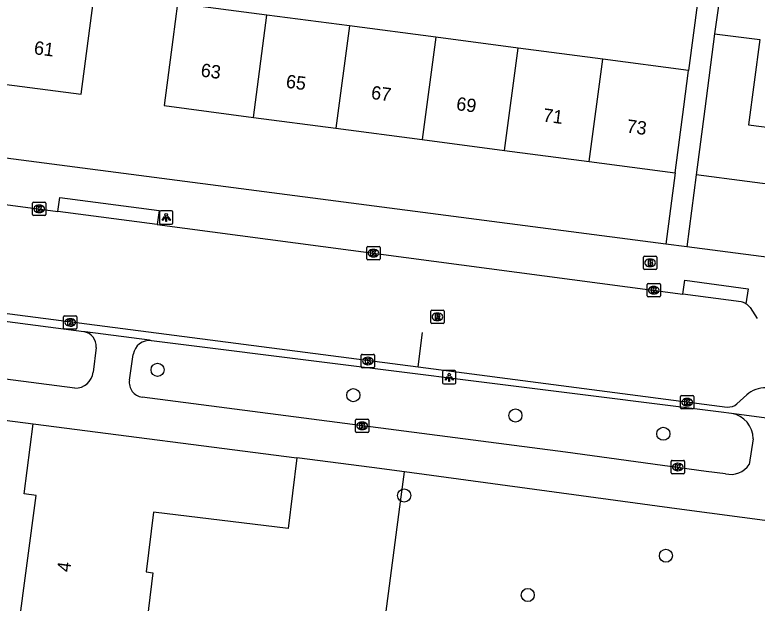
# Model space of a CAD drawing. Extents: x 162186 to 163152, y 385513 to 386513.
# Drawn here: x 162428.7 to 162484.4, y 386102.8 to 386146.9 of the extents above; entities that cross this region are included whole.
import ezdxf

# ---------------------------------------------------------------- set-up
doc = ezdxf.new("R2010")
doc.units = 0
for name, color, linetype in [('IMGEO_Boom', 7, 'Continuous'), ('IMGEO_Brandkraan', 7, 'Continuous'), ('IMGEO_Hek', 7, 'Continuous'), ('IMGEO_Kolk', 7, 'Continuous'), ('IMGEO_Lichtpunt', 7, 'Continuous'), ('IMGEO_Muur', 7, 'Continuous'), ('IMGEO_Pand', 7, 'Continuous'), ('IMGEO_Pand_nummerreeks', 7, 'Continuous'), ('IMGEO_Rijbaan_lokaal_gesloten', 7, 'Continuous'), ('IMGEO_Rioolput', 7, 'Continuous'), ('IMGEO_Voetpad_open', 7, 'Continuous')]:
    doc.layers.add(name, color=color, linetype=linetype)

msp = doc.modelspace()

# ---------------------------------------------------------------- linework, layer by layer
at = {"layer": 'IMGEO_Boom'}
for centre in [(162439.427, 386120.305), (162454.095, 386118.407), (162466.246, 386116.882), (162477.327, 386115.51), (162457.904, 386110.886), (162477.519, 386106.375), (162467.171, 386103.428)]:
    msp.add_circle(centre, 0.489, dxfattribs=at)
at = {"layer": 'IMGEO_Brandkraan'}
for p, q in [((162475.908, 386128.825), (162476.76, 386128.825)), ((162475.833, 386127.899), (162475.833, 386128.751)), ((162476.321, 386128.605), (162476.346, 386128.605)), ((162476.834, 386128.751), (162476.834, 386127.899)), ((162476.76, 386127.825), (162475.908, 386127.825)), ((162476.344, 386128.045), (162476.319, 386128.045))]:
    msp.add_line(p, q, dxfattribs=at)
for points in [[(162475.908, 386128.825), (162476.76, 386128.825)], [(162475.833, 386127.899), (162475.833, 386128.751)], [(162476.181, 386128.525), (162476.181, 386128.125), (162476.394, 386128.125)], [(162476.412, 386128.525), (162476.181, 386128.525)], [(162476.36, 386128.444), (162476.306, 386128.444), (162476.306, 386128.368)], [(162476.306, 386128.368), (162476.359, 386128.368)], [(162476.368, 386128.292), (162476.306, 386128.292), (162476.306, 386128.211)], [(162476.306, 386128.211), (162476.368, 386128.211)], [(162476.834, 386128.751), (162476.834, 386127.899)], [(162476.76, 386127.825), (162475.908, 386127.825)]]:
    msp.add_lwpolyline(points, dxfattribs=at)
for centre, radius, start, end in [((162475.91, 386128.749), 0.0765, 91.552, 178.448), ((162475.91, 386128.749), 0.0765, 91.552, 178.448), ((162476.758, 386128.749), 0.0765, 1.552, 88.448), ((162476.758, 386128.749), 0.0765, 1.552, 88.448), ((162476.361, 386128.406), 0.0379, 267.8285, 90.9355), ((162476.369, 386128.251), 0.0404, 269.8759, 90.5077), ((162476.416, 386128.38), 0.145, 59.4692, 91.5367), ((162476.441, 386128.427), 0.0922, 285.5137, 58.1501), ((162476.446, 386128.235), 0.105, 301.3115, 78.989), ((162475.91, 386127.901), 0.0765, 181.552, 268.448), ((162475.91, 386127.901), 0.0765, 181.552, 268.448), ((162476.4, 386128.376), 0.251, 268.6676, 293.5347), ((162476.758, 386127.901), 0.0765, 271.552, 358.448), ((162476.758, 386127.901), 0.0765, 271.552, 358.448)]:
    msp.add_arc(centre, radius, start, end, dxfattribs=at)
for centre, major_axis, ratio, start_param, end_param in [((162476.32, 386128.325), (-0.387, 0.002), 0.722429, 4.712389, 7.853982), ((162476.345, 386128.325), (-0.39, 0.002), 0.717154, 1.570796, 4.712389)]:
    msp.add_ellipse(centre, major_axis=major_axis, ratio=ratio, start_param=start_param, end_param=end_param, dxfattribs=at)
at = {"layer": 'IMGEO_Hek'}
for points in [[(162458.948, 386120.525), (162459.287, 386123.11)], [(162457.574, 386110.037), (162457.918, 386112.66)], [(162454.696, 386088.073), (162457.574, 386110.037)]]:
    msp.add_lwpolyline(points, dxfattribs=at)
at = {"layer": 'IMGEO_Kolk'}
for p, q in [((162430.054, 386131.945), (162430.054, 386132.797)), ((162430.129, 386132.871), (162430.981, 386132.871)), ((162431.055, 386132.797), (162431.055, 386131.945)), ((162430.542, 386132.651), (162430.567, 386132.651)), ((162430.981, 386131.871), (162430.129, 386131.871)), ((162430.565, 386132.091), (162430.54, 386132.091)), ((162455.098, 386128.627), (162455.098, 386129.479)), ((162455.173, 386129.553), (162456.025, 386129.553)), ((162455.586, 386129.333), (162455.611, 386129.333)), ((162456.099, 386129.479), (162456.099, 386128.627)), ((162455.609, 386128.773), (162455.584, 386128.773)), ((162456.025, 386128.553), (162455.173, 386128.553)), ((162476.112, 386125.845), (162476.112, 386126.697)), ((162476.187, 386126.771), (162477.039, 386126.771)), ((162476.6, 386126.551), (162476.625, 386126.551)), ((162477.113, 386126.697), (162477.113, 386125.845)), ((162476.623, 386125.991), (162476.598, 386125.991)), ((162477.039, 386125.771), (162476.187, 386125.771)), ((162432.454, 386124.359), (162433.306, 386124.359)), ((162432.379, 386123.433), (162432.379, 386124.285)), ((162432.867, 386124.139), (162432.892, 386124.139)), ((162433.38, 386124.285), (162433.38, 386123.433)), ((162433.306, 386123.359), (162432.454, 386123.359)), ((162432.89, 386123.579), (162432.865, 386123.579)), ((162454.683, 386120.54), (162454.683, 386121.392)), ((162454.758, 386121.466), (162455.61, 386121.466)), ((162455.171, 386121.246), (162455.196, 386121.246)), ((162455.684, 386121.392), (162455.684, 386120.54)), ((162455.61, 386120.466), (162454.758, 386120.466)), ((162455.194, 386120.686), (162455.169, 386120.686)), ((162478.614, 386117.45), (162478.614, 386118.302)), ((162478.689, 386118.376), (162479.541, 386118.376)), ((162479.615, 386118.302), (162479.615, 386117.45)), ((162479.102, 386118.156), (162479.127, 386118.156)), ((162479.541, 386117.376), (162478.689, 386117.376)), ((162479.125, 386117.596), (162479.1, 386117.596)), ((162454.256, 386115.682), (162454.256, 386116.534)), ((162454.331, 386116.608), (162455.183, 386116.608)), ((162455.257, 386116.534), (162455.257, 386115.682)), ((162454.744, 386116.388), (162454.769, 386116.388)), ((162455.183, 386115.608), (162454.331, 386115.608)), ((162454.767, 386115.828), (162454.742, 386115.828)), ((162477.911, 386112.594), (162477.911, 386113.446)), ((162477.986, 386113.52), (162478.838, 386113.52)), ((162478.399, 386113.3), (162478.424, 386113.3)), ((162478.912, 386113.446), (162478.912, 386112.594)), ((162478.422, 386112.74), (162478.397, 386112.74)), ((162478.838, 386112.52), (162477.986, 386112.52))]:
    msp.add_line(p, q, dxfattribs=at)
for points in [[(162430.054, 386131.945), (162430.054, 386132.797)], [(162430.129, 386132.871), (162430.981, 386132.871)], [(162431.055, 386132.797), (162431.055, 386131.945)], [(162430.375, 386132.571), (162430.498, 386132.571), (162430.498, 386132.42), (162430.628, 386132.571), (162430.792, 386132.571), (162430.646, 386132.42), (162430.799, 386132.171), (162430.647, 386132.171), (162430.562, 386132.335), (162430.498, 386132.268), (162430.498, 386132.171), (162430.375, 386132.171), (162430.375, 386132.571)], [(162430.981, 386131.871), (162430.129, 386131.871)], [(162455.098, 386128.627), (162455.098, 386129.479)], [(162455.173, 386129.553), (162456.025, 386129.553)], [(162456.099, 386129.479), (162456.099, 386128.627)], [(162455.419, 386129.253), (162455.542, 386129.253), (162455.542, 386129.102), (162455.672, 386129.253), (162455.836, 386129.253), (162455.69, 386129.102), (162455.843, 386128.853), (162455.691, 386128.853), (162455.606, 386129.017), (162455.542, 386128.95), (162455.542, 386128.853), (162455.419, 386128.853), (162455.419, 386129.253)], [(162456.025, 386128.553), (162455.173, 386128.553)], [(162476.112, 386125.845), (162476.112, 386126.697)], [(162476.187, 386126.771), (162477.039, 386126.771)], [(162477.113, 386126.697), (162477.113, 386125.845)], [(162476.433, 386126.471), (162476.556, 386126.471), (162476.556, 386126.32), (162476.686, 386126.471), (162476.85, 386126.471), (162476.704, 386126.32), (162476.857, 386126.071), (162476.705, 386126.071), (162476.62, 386126.235), (162476.556, 386126.168), (162476.556, 386126.071), (162476.433, 386126.071), (162476.433, 386126.471)], [(162477.039, 386125.771), (162476.187, 386125.771)], [(162432.454, 386124.359), (162433.306, 386124.359)], [(162432.379, 386123.433), (162432.379, 386124.285)], [(162432.7, 386124.059), (162432.823, 386124.059), (162432.823, 386123.908), (162432.953, 386124.059), (162433.117, 386124.059), (162432.971, 386123.908), (162433.124, 386123.659), (162432.972, 386123.659), (162432.887, 386123.823), (162432.823, 386123.756), (162432.823, 386123.659), (162432.7, 386123.659), (162432.7, 386124.059)], [(162433.38, 386124.285), (162433.38, 386123.433)], [(162433.306, 386123.359), (162432.454, 386123.359)], [(162454.683, 386120.54), (162454.683, 386121.392)], [(162454.758, 386121.466), (162455.61, 386121.466)], [(162455.004, 386121.166), (162455.127, 386121.166), (162455.127, 386121.015), (162455.257, 386121.166), (162455.421, 386121.166), (162455.275, 386121.015), (162455.428, 386120.766), (162455.276, 386120.766), (162455.191, 386120.93), (162455.127, 386120.863), (162455.127, 386120.766), (162455.004, 386120.766), (162455.004, 386121.166)], [(162455.684, 386121.392), (162455.684, 386120.54)], [(162455.61, 386120.466), (162454.758, 386120.466)], [(162478.614, 386117.45), (162478.614, 386118.302)], [(162478.689, 386118.376), (162479.541, 386118.376)], [(162479.615, 386118.302), (162479.615, 386117.45)], [(162478.935, 386118.076), (162479.058, 386118.076), (162479.058, 386117.925), (162479.188, 386118.076), (162479.352, 386118.076), (162479.206, 386117.925), (162479.359, 386117.676), (162479.207, 386117.676), (162479.122, 386117.84), (162479.058, 386117.773), (162479.058, 386117.676), (162478.935, 386117.676), (162478.935, 386118.076)], [(162479.541, 386117.376), (162478.689, 386117.376)], [(162454.256, 386115.682), (162454.256, 386116.534)], [(162454.331, 386116.608), (162455.183, 386116.608)], [(162455.257, 386116.534), (162455.257, 386115.682)], [(162454.577, 386116.308), (162454.7, 386116.308), (162454.7, 386116.157), (162454.83, 386116.308), (162454.994, 386116.308), (162454.848, 386116.157), (162455.001, 386115.908), (162454.849, 386115.908), (162454.764, 386116.072), (162454.7, 386116.005), (162454.7, 386115.908), (162454.577, 386115.908), (162454.577, 386116.308)], [(162455.183, 386115.608), (162454.331, 386115.608)], [(162477.911, 386112.594), (162477.911, 386113.446)], [(162477.986, 386113.52), (162478.838, 386113.52)], [(162478.232, 386113.22), (162478.355, 386113.22), (162478.355, 386113.069), (162478.485, 386113.22), (162478.649, 386113.22), (162478.503, 386113.069), (162478.656, 386112.82), (162478.504, 386112.82), (162478.419, 386112.984), (162478.355, 386112.917), (162478.355, 386112.82), (162478.232, 386112.82), (162478.232, 386113.22)], [(162478.912, 386113.446), (162478.912, 386112.594)], [(162478.838, 386112.52), (162477.986, 386112.52)]]:
    msp.add_lwpolyline(points, dxfattribs=at)
for centre, start, end in [((162430.131, 386132.795), 91.552, 178.448), ((162430.131, 386132.795), 91.552, 178.448), ((162430.979, 386132.795), 1.552, 88.448), ((162430.979, 386132.795), 1.552, 88.448), ((162430.131, 386131.947), 181.552, 268.448), ((162430.131, 386131.947), 181.552, 268.448), ((162430.979, 386131.947), 271.552, 358.448), ((162430.979, 386131.947), 271.552, 358.448), ((162455.175, 386129.477), 91.552, 178.448), ((162455.175, 386129.477), 91.552, 178.448), ((162456.023, 386129.477), 1.552, 88.448), ((162456.023, 386129.477), 1.552, 88.448), ((162455.175, 386128.629), 181.552, 268.448), ((162455.175, 386128.629), 181.552, 268.448), ((162456.023, 386128.629), 271.552, 358.448), ((162456.023, 386128.629), 271.552, 358.448), ((162476.189, 386126.695), 91.552, 178.448), ((162476.189, 386126.695), 91.552, 178.448), ((162477.037, 386126.695), 1.552, 88.448), ((162477.037, 386126.695), 1.552, 88.448), ((162476.189, 386125.847), 181.552, 268.448), ((162476.189, 386125.847), 181.552, 268.448), ((162477.037, 386125.847), 271.552, 358.448), ((162477.037, 386125.847), 271.552, 358.448), ((162432.456, 386124.283), 91.552, 178.448), ((162432.456, 386124.283), 91.552, 178.448), ((162433.304, 386124.283), 1.552, 88.448), ((162433.304, 386124.283), 1.552, 88.448), ((162432.456, 386123.435), 181.552, 268.448), ((162432.456, 386123.435), 181.552, 268.448), ((162433.304, 386123.435), 271.552, 358.448), ((162433.304, 386123.435), 271.552, 358.448), ((162454.76, 386121.39), 91.552, 178.448), ((162454.76, 386121.39), 91.552, 178.448), ((162455.608, 386121.39), 1.552, 88.448), ((162455.608, 386121.39), 1.552, 88.448), ((162454.76, 386120.542), 181.552, 268.448), ((162454.76, 386120.542), 181.552, 268.448), ((162455.608, 386120.542), 271.552, 358.448), ((162455.608, 386120.542), 271.552, 358.448), ((162478.691, 386118.3), 91.552, 178.448), ((162478.691, 386118.3), 91.552, 178.448), ((162479.539, 386118.3), 1.552, 88.448), ((162479.539, 386118.3), 1.552, 88.448), ((162478.691, 386117.452), 181.552, 268.448), ((162478.691, 386117.452), 181.552, 268.448), ((162479.539, 386117.452), 271.552, 358.448), ((162479.539, 386117.452), 271.552, 358.448), ((162454.333, 386116.532), 91.552, 178.448), ((162454.333, 386116.532), 91.552, 178.448), ((162455.181, 386116.532), 1.552, 88.448), ((162455.181, 386116.532), 1.552, 88.448), ((162454.333, 386115.684), 181.552, 268.448), ((162454.333, 386115.684), 181.552, 268.448), ((162455.181, 386115.684), 271.552, 358.448), ((162455.181, 386115.684), 271.552, 358.448), ((162477.988, 386113.444), 91.552, 178.448), ((162477.988, 386113.444), 91.552, 178.448), ((162478.836, 386113.444), 1.552, 88.448), ((162478.836, 386113.444), 1.552, 88.448), ((162477.988, 386112.596), 181.552, 268.448), ((162477.988, 386112.596), 181.552, 268.448), ((162478.836, 386112.596), 271.552, 358.448), ((162478.836, 386112.596), 271.552, 358.448)]:
    msp.add_arc(centre, 0.0765, start, end, dxfattribs=at)
for centre, major_axis, ratio, start_param, end_param in [((162430.541, 386132.371), (-0.387, 0.002), 0.722429, 4.712389, 7.853982), ((162430.566, 386132.371), (-0.39, 0.002), 0.717154, 1.570796, 4.712389), ((162455.585, 386129.053), (-0.387, 0.002), 0.722429, 4.712389, 7.853982), ((162455.61, 386129.053), (-0.39, 0.002), 0.717154, 1.570796, 4.712389), ((162476.599, 386126.271), (-0.387, 0.002), 0.722429, 4.712389, 7.853982), ((162476.624, 386126.271), (-0.39, 0.002), 0.717154, 1.570796, 4.712389), ((162432.866, 386123.859), (-0.387, 0.002), 0.722429, 4.712389, 7.853982), ((162432.891, 386123.859), (-0.39, 0.002), 0.717154, 1.570796, 4.712389), ((162455.17, 386120.966), (-0.387, 0.002), 0.722429, 4.712389, 7.853982), ((162455.195, 386120.966), (-0.39, 0.002), 0.717154, 1.570796, 4.712389), ((162479.101, 386117.876), (-0.387, 0.002), 0.722429, 4.712389, 7.853982), ((162479.126, 386117.876), (-0.39, 0.002), 0.717154, 1.570796, 4.712389), ((162454.743, 386116.108), (-0.387, 0.002), 0.722429, 4.712389, 7.853982), ((162454.768, 386116.108), (-0.39, 0.002), 0.717154, 1.570796, 4.712389), ((162478.398, 386113.02), (-0.387, 0.002), 0.722429, 4.712389, 7.853982), ((162478.423, 386113.02), (-0.39, 0.002), 0.717154, 1.570796, 4.712389)]:
    msp.add_ellipse(centre, major_axis=major_axis, ratio=ratio, start_param=start_param, end_param=end_param, dxfattribs=at)
at = {"layer": 'IMGEO_Lichtpunt'}
for p, q in [((162439.575, 386132.126), (162439.575, 386131.319)), ((162439.575, 386132.126), (162439.575, 386131.319)), ((162440.477, 386132.221), (162439.669, 386132.221)), ((162440.477, 386132.221), (162439.669, 386132.221)), ((162440.571, 386131.319), (162440.571, 386132.126)), ((162440.571, 386131.319), (162440.571, 386132.126)), ((162439.669, 386131.225), (162440.477, 386131.225)), ((162439.669, 386131.225), (162440.477, 386131.225)), ((162460.787, 386120.148), (162460.787, 386119.341)), ((162460.787, 386120.148), (162460.787, 386119.341)), ((162461.689, 386120.243), (162460.881, 386120.243)), ((162461.689, 386120.243), (162460.881, 386120.243)), ((162461.783, 386119.341), (162461.783, 386120.148)), ((162461.783, 386119.341), (162461.783, 386120.148)), ((162460.881, 386119.247), (162461.689, 386119.247)), ((162460.881, 386119.247), (162461.689, 386119.247))]:
    msp.add_line(p, q, dxfattribs=at)
for points in [[(162439.949, 386131.79), (162439.988, 386131.762), (162439.8, 386131.5), (162439.762, 386131.527), (162439.949, 386131.79)], [(162440.051, 386131.742), (162440.098, 386131.742), (162440.098, 386131.42), (162440.051, 386131.42), (162440.051, 386131.742)], [(162440.161, 386131.762), (162440.199, 386131.789), (162440.386, 386131.527), (162440.347, 386131.499), (162440.161, 386131.762)], [(162461.161, 386119.812), (162461.2, 386119.784), (162461.012, 386119.522), (162460.974, 386119.549), (162461.161, 386119.812)], [(162461.263, 386119.764), (162461.31, 386119.764), (162461.31, 386119.442), (162461.263, 386119.442), (162461.263, 386119.764)], [(162461.373, 386119.784), (162461.411, 386119.811), (162461.598, 386119.549), (162461.559, 386119.521), (162461.373, 386119.784)]]:
    msp.add_lwpolyline(points, dxfattribs=at)
for centre in [(162440.074, 386131.924), (162461.286, 386119.946)]:
    msp.add_circle(centre, 0.0994, dxfattribs=at)
for centre, start, end in [((162439.669, 386132.126), 90, 180), ((162439.669, 386132.126), 90, 180), ((162440.477, 386132.126), 0, 90), ((162440.477, 386132.126), 0, 90), ((162439.669, 386131.319), 180, 270), ((162439.669, 386131.319), 180, 270), ((162440.477, 386131.319), 270, 0), ((162440.477, 386131.319), 270, 360), ((162460.881, 386120.148), 90, 180), ((162460.881, 386120.148), 90, 180), ((162461.689, 386120.148), 0, 90), ((162461.689, 386120.148), 0, 90), ((162460.881, 386119.341), 180, 270), ((162460.881, 386119.341), 180, 270), ((162461.689, 386119.341), 270, 0), ((162461.689, 386119.341), 270, 360)]:
    msp.add_arc(centre, 0.0946, start, end, dxfattribs=at)
at = {"layer": 'IMGEO_Muur'}
msp.add_lwpolyline([(162407.83, 386119.134), (162430.108, 386116.262)], dxfattribs=at)
at = {"layer": 'IMGEO_Pand'}
for points in [[(162427.322, 386141.79), (162433.702, 386140.964), (162434.343, 386145.923), (162434.686, 386148.573), (162428.311, 386149.398)], [(162447.617, 386146.89), (162440.929, 386147.77), (162440.573, 386145.066), (162439.92, 386140.108), (162446.605, 386139.228)], [(162446.605, 386139.228), (162447.617, 386146.89)], [(162453.802, 386146.076), (162447.617, 386146.89)], [(162453.802, 386146.076), (162452.79, 386138.415)], [(162460.272, 386145.225), (162453.802, 386146.076)], [(162481.172, 386145.494), (162480.439, 386139.869), (162479.792, 386134.91)], [(162481.172, 386145.494), (162484.549, 386145.054), (162483.717, 386138.673), (162491.133, 386137.706), (162491.901, 386143.597)], [(162460.272, 386145.225), (162459.26, 386137.563)], [(162466.445, 386144.413), (162460.272, 386145.225)], [(162465.433, 386136.751), (162466.445, 386144.413)], [(162472.792, 386143.578), (162466.445, 386144.413)], [(162471.78, 386135.916), (162472.792, 386143.578)], [(162479.226, 386142.731), (162472.792, 386143.578)], [(162478.217, 386135.069), (162478.87, 386140.027), (162479.226, 386142.731)], [(162499.732, 386142.582), (162498.919, 386136.344), (162495.581, 386136.779), (162495.077, 386132.917), (162479.792, 386134.91)], [(162446.605, 386139.228), (162452.79, 386138.415)], [(162452.79, 386138.415), (162459.26, 386137.563)], [(162459.26, 386137.563), (162465.433, 386136.751)], [(162465.433, 386136.751), (162471.78, 386135.916)], [(162471.78, 386135.916), (162478.217, 386135.069)], [(162431.348, 386097.618), (162431.658, 386100.411), (162430.892, 386100.505), (162428.983, 386100.738), (162430.323, 386110.881), (162429.428, 386111), (162430.108, 386116.262)], [(162430.108, 386116.262), (162449.855, 386113.717)], [(162449.855, 386113.717), (162449.205, 386108.402), (162439.124, 386109.633), (162438.579, 386105.162), (162439.074, 386105.102), (162438.419, 386099.738), (162450.792, 386098.225), (162450.404, 386095.045)]]:
    msp.add_lwpolyline(points, dxfattribs=at)
at = {"layer": 'IMGEO_Rijbaan_lokaal_gesloten'}
for points in [[(162419.58, 386133.815), (162431.953, 386132.179)], [(162439.406, 386131.193), (162431.953, 386132.179)], [(162439.406, 386131.193), (162478.798, 386125.983)], [(162483.155, 386125.393), (162478.798, 386125.983)], [(162418.517, 386125.775), (162458.948, 386120.525), (162482.119, 386117.517)], [(162483.84, 386124.976), (162484.359, 386124.144)], [(162482.838, 386117.746), (162483.574, 386118.437)]]:
    msp.add_lwpolyline(points, dxfattribs=at)
for centre, radius, start, end in [((162482.99, 386124.341), 1.065, 59.9874, 81.0999), ((162482.99, 386124.356), 1.052, 36.1132, 59.5737), ((162484.981, 386116.809), 2.151, 88.7903, 130.8271), ((162482.198, 386118.513), 0.999, 265.472, 309.8611)]:
    msp.add_arc(centre, radius, start, end, dxfattribs=at)
at = {"layer": 'IMGEO_Rioolput'}
for p, q in [((162459.896, 386123.85), (162459.896, 386124.702)), ((162459.971, 386124.776), (162460.823, 386124.776)), ((162460.384, 386124.556), (162460.409, 386124.556)), ((162460.897, 386124.702), (162460.897, 386123.85)), ((162460.823, 386123.776), (162459.971, 386123.776)), ((162460.407, 386123.996), (162460.382, 386123.996))]:
    msp.add_line(p, q, dxfattribs=at)
for points in [[(162459.896, 386123.85), (162459.896, 386124.702)], [(162459.971, 386124.776), (162460.823, 386124.776)], [(162460.485, 386124.474), (162460.233, 386124.476), (162460.233, 386124.076)], [(162460.411, 386124.395), (162460.357, 386124.395), (162460.357, 386124.314)], [(162460.357, 386124.314), (162460.409, 386124.314)], [(162460.897, 386124.702), (162460.897, 386123.85)], [(162460.823, 386123.776), (162459.971, 386123.776)], [(162460.233, 386124.076), (162460.357, 386124.076), (162460.357, 386124.238), (162460.368, 386124.238)], [(162460.415, 386124.209), (162460.486, 386124.076), (162460.626, 386124.076), (162460.561, 386124.202)]]:
    msp.add_lwpolyline(points, dxfattribs=at)
for centre, radius, start, end in [((162459.973, 386124.7), 0.0765, 91.552, 178.448), ((162459.973, 386124.7), 0.0765, 91.552, 178.448), ((162460.393, 386124.503), 0.19, 274.7715, 282.9687), ((162460.417, 386124.299), 0.0964, 77.0061, 93.1865), ((162460.431, 386124.356), 0.0378, 276.6634, 79.6772), ((162460.484, 386124.364), 0.109, 350.3612, 89.416), ((162460.482, 386124.364), 0.112, 277.5842, 350.9817), ((162460.821, 386124.7), 0.0765, 1.552, 88.448), ((162460.821, 386124.7), 0.0765, 1.552, 88.448), ((162459.973, 386123.852), 0.0765, 181.552, 268.448), ((162459.973, 386123.852), 0.0765, 181.552, 268.448), ((162460.367, 386124.185), 0.0533, 26.0293, 88.6989), ((162460.466, 386124.149), 0.108, 29.5134, 73.7905), ((162460.821, 386123.852), 0.0765, 271.552, 358.448), ((162460.821, 386123.852), 0.0765, 271.552, 358.448)]:
    msp.add_arc(centre, radius, start, end, dxfattribs=at)
for centre, major_axis, ratio, start_param, end_param in [((162460.383, 386124.276), (-0.387, 0.002), 0.722429, 4.712389, 7.853982), ((162460.408, 386124.276), (-0.39, 0.002), 0.717154, 1.570796, 4.712389)]:
    msp.add_ellipse(centre, major_axis=major_axis, ratio=ratio, start_param=start_param, end_param=end_param, dxfattribs=at)
at = {"layer": 'IMGEO_Voetpad_open'}
for points in [[(162477.715, 386153.651), (162480.617, 386153.295), (162479.226, 386142.731)], [(162481.558, 386148.303), (162481.172, 386145.494)], [(162477.513, 386129.721), (162345.395, 386146.93)], [(162478.217, 386135.069), (162477.513, 386129.721)], [(162479.792, 386134.91), (162479.088, 386129.516)], [(162431.953, 386132.179), (162432.091, 386133.22), (162439.544, 386132.234), (162439.406, 386131.193)], [(162433.897, 386123.153), (162374.947, 386130.882)], [(162479.088, 386129.516), (162477.513, 386129.721)], [(162498.874, 386126.939), (162479.088, 386129.516)], [(162433.217, 386118.933), (162412.591, 386121.605), (162374.32, 386126.635)], [(162478.798, 386125.983), (162478.939, 386127.024), (162483.675, 386126.382), (162483.523, 386125.263)], [(162438.968, 386122.49), (162438.832, 386122.519), (162433.998, 386123.151), (162433.897, 386123.153)], [(162482.448, 386117.039), (162481.668, 386117.141), (162438.968, 386122.49)], [(162434.812, 386121.984), (162434.598, 386120.133)], [(162437.314, 386119.529), (162437.604, 386121.458)], [(162407.83, 386119.134), (162430.108, 386116.262)], [(162481.986, 386112.52), (162480.533, 386112.69), (162470.008, 386114.128), (162438.274, 386118.256)], [(162488.565, 386116.214), (162488.462, 386116.238), (162482.448, 386117.039)], [(162484.07, 386115.137), (162483.76, 386113.218)], [(162527.457, 386103.379), (162500, 386107.017), (162478.348, 386109.886), (162457.918, 386112.66), (162455.485, 386112.99), (162449.855, 386113.717)]]:
    msp.add_lwpolyline(points, dxfattribs=at)
for centre, radius, start, end in [((162433.761, 386122.104), 1.058, 353.485, 82.6171), ((162438.814, 386121.276), 1.224, 82.7802, 171.4419), ((162433.25, 386120.289), 1.357, 268.5904, 353.3867), ((162438.415, 386119.361), 1.114, 171.3245, 262.7172), ((162482.12, 386115.117), 1.95, 0.5891, 80.3251), ((162482.4, 386114.071), 1.605, 255.043, 327.9124)]:
    msp.add_arc(centre, radius, start, end, dxfattribs=at)

# ---------------------------------------------------------------- texts
at = {"layer": 'IMGEO_Pand_nummerreeks'}
for s, rotation, p in [('61', 352.6267, (162430.122, 386143.969)), ('63', 352.5043, (162442.621, 386142.294)), ('65', 352.5043, (162449.004, 386141.454)), ('67', 352.5043, (162455.386, 386140.615)), ('69', 352.5043, (162461.769, 386139.775)), ('71', 352.5043, (162468.264, 386138.921)), ('73', 352.5043, (162474.535, 386138.095)), ('4', 82.4715, (162432.869, 386105.107))]:
    msp.add_text(s, height=1, rotation=rotation, dxfattribs=at).set_placement(p)

doc.saveas('drawing.dxf')
